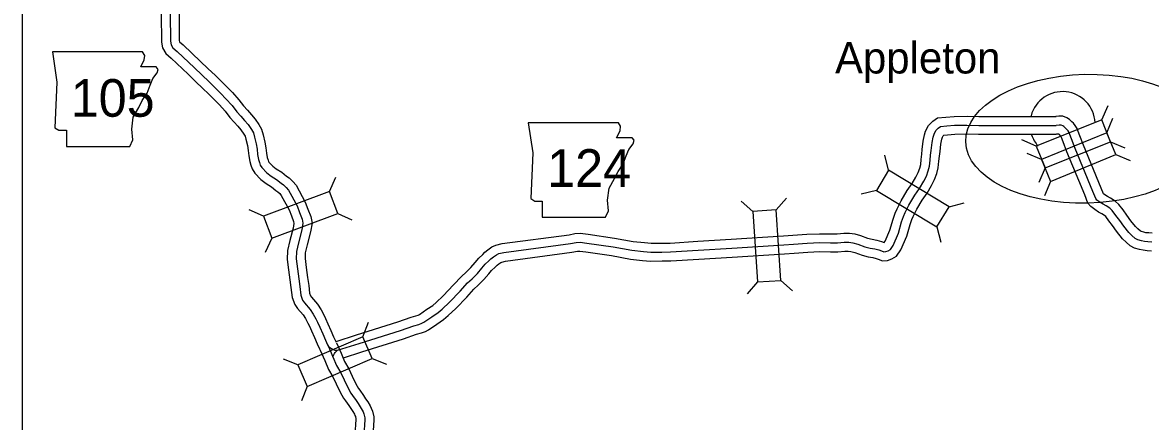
# Model space of a CAD drawing. Extents: x 1373862 to 1376999, y 1168398 to 1170455.
# Drawn here: x 1373884.5 to 1374264.4, y 1169970.4 to 1170104.6 of the extents above; entities that cross this region are included whole.
import ezdxf

# ---------------------------------------------------------------- set-up
doc = ezdxf.new("R2010")
doc.units = 0
for name, color, linetype in [('Level 10', 7, 'Continuous'), ('Level 20', 7, 'Continuous'), ('Level 21', 7, 'Continuous'), ('Level 24', 7, 'Continuous'), ('Level 59', 7, 'Continuous'), ('R_Draft', 7, 'Continuous')]:
    doc.layers.add(name, color=color, linetype=linetype)

msp = doc.modelspace()

# ---------------------------------------------------------------- linework, layer by layer
at = {"layer": 'Level 10'}
for points in [[(1373931.21, 1170107.44), (1373931.28, 1170098.02), (1373931.65, 1170096.06), (1373932.73, 1170094.16), (1373934.57, 1170092.63), (1373940.29, 1170087.18), (1373942.75, 1170084.8), (1373945.26, 1170082.45), (1373947.11, 1170080.6), (1373949.15, 1170078.58), (1373950.84, 1170076.89), (1373952.76, 1170074.79), (1373954.36, 1170072.67), (1373955.8, 1170071.13), (1373957.01, 1170069.73), (1373958.04, 1170068.46), (1373959.06, 1170067.02), (1373959.45, 1170066.35), (1373959.75, 1170065.33), (1373960.21, 1170063.23), (1373960.5, 1170061.59), (1373960.7, 1170059.8), (1373961.07, 1170057.85), (1373961.42, 1170056.59), (1373961.83, 1170055.32), (1373962.69, 1170053.92), (1373964.74, 1170051.8), (1373966.53, 1170050.41), (1373968.34, 1170049.29), (1373969.84, 1170048.13), (1373970.46, 1170047.68), (1373971.11, 1170047.06), (1373971.62, 1170046.45), (1373974.24, 1170041.63), (1373975.03, 1170039.6), (1373975.77, 1170037.64), (1373975.9, 1170037.02), (1373975.6, 1170035.44), (1373974.51, 1170031.24), (1373973.72, 1170027.87), (1373973.66, 1170024.86), (1373974.12, 1170021.37), (1373974.56, 1170018.01), (1373974.91, 1170015.39), (1373975.25, 1170012.11), (1373976.15, 1170009.73), (1373977.13, 1170008.42), (1373978.99, 1170006.28), (1373979.83, 1170004.96), (1373980.6, 1170003.46), (1373981.13, 1170002.43), (1373981.87, 1170000.82), (1373982.83, 1169998.61), (1373983.73, 1169996.51), (1373984.47, 1169994.8), (1373984.88, 1169994.07)], [(1373937.21, 1170107.48), (1373937.27, 1170098.6), (1373937.36, 1170098.16), (1373937.4, 1170098.08), (1373938.56, 1170097.12), (1373944.44, 1170091.5), (1373946.88, 1170089.15), (1373949.43, 1170086.76), (1373951.34, 1170084.85), (1373953.38, 1170082.84), (1373955.17, 1170081.04), (1373957.38, 1170078.63), (1373958.96, 1170076.53), (1373960.26, 1170075.14), (1373961.6, 1170073.59), (1373962.82, 1170072.1), (1373964.11, 1170070.27), (1373965.01, 1170068.73), (1373965.57, 1170066.81), (1373966.1, 1170064.4), (1373966.44, 1170062.45), (1373966.64, 1170060.68), (1373966.91, 1170059.21), (1373967.17, 1170058.32), (1373967.32, 1170057.84), (1373967.45, 1170057.62), (1373968.75, 1170056.29), (1373969.97, 1170055.34), (1373971.77, 1170054.22), (1373973.44, 1170052.93), (1373974.32, 1170052.3), (1373975.51, 1170051.16), (1373976.6, 1170049.84), (1373979.69, 1170044.17), (1373980.63, 1170041.75), (1373981.55, 1170039.31), (1373982.01, 1170037.06), (1373981.45, 1170034.13), (1373980.33, 1170029.8), (1373979.7, 1170027.12), (1373979.67, 1170025.2), (1373980.07, 1170022.15), (1373980.51, 1170018.8), (1373980.87, 1170016.1), (1373981.14, 1170013.51), (1373981.47, 1170012.64), (1373981.81, 1170012.18), (1373983.81, 1170009.88), (1373985.04, 1170007.96), (1373985.94, 1170006.21), (1373986.53, 1170005.06), (1373987.35, 1170003.26), (1373988.33, 1170000.99), (1373989.24, 1169998.89), (1373989.85, 1169997.46), (1373990.11, 1169997.01)], [(1373990.11, 1169997.31), (1373996.95, 1169999.5), (1374010.9, 1170003.85), (1374015.43, 1170005.43), (1374017.01, 1170005.86), (1374017.8, 1170006.15), (1374018.15, 1170006.33), (1374020.67, 1170008.1), (1374022.67, 1170009.42), (1374023.84, 1170010.44), (1374026.18, 1170012.6), (1374029.7, 1170016.29), (1374032.31, 1170019.19), (1374033.91, 1170020.58), (1374035.49, 1170022.18), (1374036.95, 1170023.88), (1374038.16, 1170025.34), (1374039.49, 1170026.53), (1374040.22, 1170027.3), (1374041.27, 1170028.16), (1374042.59, 1170029.09), (1374043.96, 1170029.72), (1374046.08, 1170030.19), (1374068.57, 1170033.21), (1374070.51, 1170033.58), (1374072.36, 1170033.76), (1374075.06, 1170033.36), (1374083.88, 1170032.09), (1374090.18, 1170030.96), (1374093.97, 1170030.53), (1374096.24, 1170030.32), (1374099.82, 1170030.38), (1374102.63, 1170030.41), (1374111.91, 1170030.99), (1374123.18, 1170031.65), (1374140.78, 1170032.79), (1374143.98, 1170033), (1374148.63, 1170033.35), (1374152.98, 1170033.55), (1374156.69, 1170033.49), (1374158.88, 1170033.48), (1374161.11, 1170033.67), (1374163.01, 1170033.74), (1374164.83, 1170033.45), (1374166.75, 1170032.89), (1374169.08, 1170032.03), (1374170.67, 1170031.66), (1374172.25, 1170031.33), (1374173.83, 1170030.95), (1374174.77, 1170030.59), (1374175.07, 1170031.05), (1374176.67, 1170034.72), (1374177.71, 1170038.38), (1374178.39, 1170040.47), (1374179.06, 1170041.93), (1374180.44, 1170044.66), (1374182.52, 1170048.12), (1374184.16, 1170050.43), (1374185.44, 1170052.6), (1374186.19, 1170054.11), (1374186.72, 1170055.63), (1374187.04, 1170056.78), (1374187.21, 1170058.56), (1374187.4, 1170060.34), (1374187.58, 1170061.91), (1374187.9, 1170064.68), (1374188.36, 1170066.76), (1374188.69, 1170068.1), (1374189.67, 1170070.01), (1374191.07, 1170071.44), (1374192.7, 1170072.49), (1374195.51, 1170072.79), (1374198.27, 1170073.04), (1374202.64, 1170073.1), (1374206.62, 1170072.99), (1374232.68, 1170073.01)], [(1374264.99, 1170033.69), (1374263.86, 1170033.79), (1374262.83, 1170033.89), (1374262.17, 1170034.02), (1374261.39, 1170034.25), (1374261.05, 1170034.45), (1374260.2, 1170035.17), (1374259.4, 1170035.93), (1374257.84, 1170037.92), (1374256.52, 1170039.79), (1374255.22, 1170041.53), (1374253.79, 1170043.42), (1374252.54, 1170044.54), (1374251.02, 1170045.48), (1374249.97, 1170046.04), (1374249.06, 1170046.61), (1374248.58, 1170046.96), (1374247.85, 1170048.87), (1374241.86, 1170063.37), (1374240.6, 1170066.52), (1374240.09, 1170067.99), (1374239.75, 1170068.91), (1374239.12, 1170069.96), (1374238.45, 1170070.71), (1374237.92, 1170071.21), (1374237.16, 1170071.94), (1374236.25, 1170072.56), (1374234.88, 1170073.07), (1374233.57, 1170073.05), (1374232.56, 1170073.01)], [(1373992.58, 1169991.8), (1373998.76, 1169993.77), (1374012.78, 1169998.15), (1374017.21, 1169999.69), (1374018.85, 1170000.14), (1374020.23, 1170000.65), (1374021.26, 1170001.19), (1374024.05, 1170003.14), (1374026.31, 1170004.64), (1374027.84, 1170005.97), (1374030.39, 1170008.32), (1374034.1, 1170012.21), (1374036.52, 1170014.9), (1374038.01, 1170016.19), (1374039.91, 1170018.12), (1374041.53, 1170020.01), (1374042.49, 1170021.16), (1374043.67, 1170022.23), (1374044.31, 1170022.9), (1374044.91, 1170023.39), (1374045.59, 1170023.86), (1374045.88, 1170024), (1374047.14, 1170024.28), (1374069.54, 1170027.29), (1374071.37, 1170027.64), (1374072.2, 1170027.72), (1374074.19, 1170027.43), (1374082.92, 1170026.17), (1374089.3, 1170025.02), (1374093.36, 1170024.56), (1374096.02, 1170024.31), (1374099.9, 1170024.38), (1374102.85, 1170024.41), (1374112.27, 1170025), (1374123.55, 1170025.66), (1374141.17, 1170026.8), (1374144.4, 1170027.02), (1374149, 1170027.36), (1374153.07, 1170027.55), (1374156.63, 1170027.49), (1374159.12, 1170027.48), (1374161.47, 1170027.68), (1374162.65, 1170027.72), (1374163.51, 1170027.59), (1374164.86, 1170027.19), (1374167.36, 1170026.27), (1374169.38, 1170025.8), (1374170.93, 1170025.48), (1374172.04, 1170025.21), (1374172.75, 1170024.94), (1374174.16, 1170024.45), (1374175.81, 1170024.53), (1374177.29, 1170025.03), (1374178.93, 1170026.02), (1374180.36, 1170028.16), (1374182.33, 1170032.7), (1374183.45, 1170036.62), (1374183.99, 1170038.28), (1374184.47, 1170039.33), (1374185.69, 1170041.75), (1374187.54, 1170044.83), (1374189.19, 1170047.16), (1374190.72, 1170049.74), (1374191.73, 1170051.79), (1374192.44, 1170053.82), (1374192.97, 1170055.66), (1374193.18, 1170057.97), (1374193.36, 1170059.68), (1374193.54, 1170061.21), (1374193.83, 1170063.69), (1374194.2, 1170065.4), (1374194.35, 1170065.99), (1374194.6, 1170066.47), (1374194.8, 1170066.68), (1374196.11, 1170066.82), (1374198.58, 1170067.05), (1374202.6, 1170067.1), (1374206.53, 1170066.99), (1374232.68, 1170067.01)], [(1374264.81, 1170027.69), (1374263.3, 1170027.82), (1374261.97, 1170027.95), (1374260.74, 1170028.19), (1374259.02, 1170028.7), (1374257.59, 1170029.51), (1374256.19, 1170030.71), (1374254.96, 1170031.87), (1374253.03, 1170034.34), (1374251.67, 1170036.26), (1374250.43, 1170037.92), (1374249.35, 1170039.34), (1374248.93, 1170039.72), (1374248.02, 1170040.28), (1374246.97, 1170040.84), (1374245.69, 1170041.64), (1374244.33, 1170042.65), (1374243.37, 1170043.8), (1374242.28, 1170046.65), (1374236.3, 1170061.12), (1374234.98, 1170064.41), (1374234.44, 1170065.96), (1374234.31, 1170066.32), (1374234.27, 1170066.37), (1374234.13, 1170066.53), (1374233.76, 1170066.89), (1374233.6, 1170067.04), (1374232.8, 1170067.01)], [(1373990.22, 1169996.78), (1373991.79, 1169993.32), (1373992.98, 1169990.58), (1373994.38, 1169988.12), (1373995.52, 1169985.59), (1373996.78, 1169982.98), (1373997.65, 1169981.45), (1373998.08, 1169980.84), (1373999.35, 1169979.09), (1374000.04, 1169978), (1374000.77, 1169976.93), (1374001.54, 1169975.63), (1374001.9, 1169974.88), (1374002.35, 1169973.86), (1374002.78, 1169971.89), (1374002.77, 1169970.84), (1374002.44, 1169965.54)], [(1373984.76, 1169994.3), (1373986.3, 1169990.9), (1373987.6, 1169987.89), (1373989.03, 1169985.4), (1373990.08, 1169983.06), (1373991.46, 1169980.2), (1373992.58, 1169978.21), (1373993.22, 1169977.33), (1373994.38, 1169975.72), (1373995.02, 1169974.72), (1373995.7, 1169973.71), (1373996.25, 1169972.79), (1373996.44, 1169972.39), (1373996.62, 1169971.99), (1373996.77, 1169971.28), (1373996.77, 1169971.05), (1373996.45, 1169965.88)]]:
    msp.add_lwpolyline(points, dxfattribs=at)
at = {"layer": 'Level 20'}
for p, q in [((1374248.04, 1170071.83), (1374250.13, 1170076.68)), ((1374249.74, 1170067.54), (1374251.76, 1170072.42)), ((1374225.97, 1170063.03), (1374221.12, 1170065.11)), ((1374250.98, 1170064.47), (1374255.83, 1170062.39)), ((1374176.22, 1170054.88), (1374174.94, 1170060)), ((1374227.78, 1170058.46), (1374222.91, 1170060.49)), ((1374252.77, 1170060.22), (1374257.64, 1170058.2)), ((1373987.86, 1170047.78), (1373990.04, 1170052.59)), ((1374228.91, 1170055.67), (1374226.82, 1170050.82)), ((1374230.81, 1170051.15), (1374228.79, 1170046.27)), ((1374138.39, 1170041.53), (1374141.87, 1170045.5)), ((1374172.14, 1170048.09), (1374167.02, 1170046.81)), ((1373965.61, 1170039.42), (1373960.81, 1170041.6)), ((1374130.48, 1170041.02), (1374126.52, 1170044.51)), ((1374196.58, 1170042.64), (1374201.71, 1170043.91)), ((1373990.64, 1170040.37), (1373995.45, 1170038.18)), ((1374192.5, 1170035.85), (1374193.78, 1170030.73)), ((1373968.4, 1170032.01), (1373966.22, 1170027.2)), ((1374132.02, 1170017.31), (1374128.53, 1170013.34)), ((1374139.92, 1170017.82), (1374143.89, 1170014.34)), ((1373999.08, 1169998.84), (1374001.02, 1170003.75)), ((1374002.22, 1169991.57), (1374007.13, 1169989.63)), ((1373977.27, 1169989.42), (1373972.36, 1169991.36)), ((1373980.41, 1169982.15), (1373978.47, 1169977.24))]:
    msp.add_line(p, q, dxfattribs=at)
for points in [[(1374248.04, 1170071.83), (1374225.97, 1170063.03), (1374228.91, 1170055.67), (1374250.98, 1170064.47)], [(1374249.74, 1170067.54), (1374227.78, 1170058.46), (1374230.81, 1170051.15), (1374252.77, 1170060.22)], [(1374172.14, 1170048.09), (1374192.5, 1170035.85), (1374196.58, 1170042.64), (1374176.22, 1170054.88)], [(1373987.86, 1170047.78), (1373965.61, 1170039.42), (1373968.4, 1170032.01), (1373990.64, 1170040.37)], [(1374130.48, 1170041.02), (1374132.02, 1170017.31), (1374139.92, 1170017.82), (1374138.39, 1170041.53)], [(1373999.08, 1169998.84), (1373977.27, 1169989.42), (1373980.41, 1169982.15), (1374002.22, 1169991.57)]]:
    msp.add_lwpolyline(points, close=True, dxfattribs=at)
at = {"layer": 'Level 21'}
for points in [[(1373894.52, 1170094.74), (1373896.04, 1170084.58), (1373895.36, 1170069.19), (1373896.72, 1170068.34), (1373899.25, 1170068.34), (1373899.25, 1170062.93), (1373920.57, 1170062.93), (1373921.59, 1170065.13), (1373921.25, 1170068.68), (1373921.75, 1170072.74), (1373923.62, 1170075.96), (1373924.8, 1170078.33), (1373926.49, 1170080.86), (1373927.51, 1170083.57), (1373928.35, 1170085.77), (1373929.88, 1170087.63), (1373930.21, 1170088.81), (1373929.54, 1170089.66), (1373924.29, 1170089.66), (1373925.48, 1170092.03), (1373925.65, 1170093.55), (1373924.94, 1170094.72)], [(1374054.83, 1170070.9), (1374056.35, 1170060.75), (1374055.68, 1170045.35), (1374057.03, 1170044.51), (1374059.57, 1170044.51), (1374059.57, 1170039.09), (1374080.88, 1170039.09), (1374081.9, 1170041.29), (1374081.56, 1170044.85), (1374082.07, 1170048.91), (1374083.93, 1170052.12), (1374085.11, 1170054.49), (1374086.8, 1170057.03), (1374087.82, 1170059.73), (1374088.67, 1170061.93), (1374090.19, 1170063.79), (1374090.53, 1170064.98), (1374089.85, 1170065.82), (1374084.6, 1170065.82), (1374085.79, 1170068.19), (1374085.96, 1170069.72), (1374085.26, 1170070.88)]]:
    msp.add_lwpolyline(points, close=True, dxfattribs=at)
at = {"layer": 'Level 24'}
for start, end in [(3.0493, 164.6743), (198.8091, 221.3437)]:
    msp.add_arc((1374234.81, 1170070.35), 11, start, end, dxfattribs=at)
at = {"layer": 'Level 59'}
for points in [[(1373934.21, 1170107.46), (1373934.27, 1170098.31), (1373934.5, 1170097.11), (1373935.06, 1170096.12), (1373936.57, 1170094.87), (1373942.37, 1170089.34), (1373944.82, 1170086.97), (1373947.35, 1170084.61), (1373949.23, 1170082.73), (1373951.27, 1170080.71), (1373953, 1170078.97), (1373955.07, 1170076.71), (1373956.66, 1170074.6), (1373958.03, 1170073.13), (1373959.3, 1170071.66), (1373960.43, 1170070.28), (1373961.59, 1170068.65), (1373962.23, 1170067.54), (1373962.66, 1170066.07), (1373963.15, 1170063.82), (1373963.47, 1170062.02), (1373963.67, 1170060.24), (1373963.99, 1170058.53), (1373964.29, 1170057.45), (1373964.57, 1170056.58), (1373965.07, 1170055.77), (1373966.75, 1170054.05), (1373968.25, 1170052.88), (1373970.05, 1170051.76), (1373971.64, 1170050.53), (1373972.39, 1170049.99), (1373973.31, 1170049.11), (1373974.11, 1170048.14), (1373976.96, 1170042.9), (1373977.83, 1170040.68), (1373978.66, 1170038.47), (1373978.95, 1170037.04), (1373978.52, 1170034.79), (1373977.42, 1170030.52), (1373976.71, 1170027.5), (1373976.66, 1170025.03), (1373977.1, 1170021.76), (1373977.53, 1170018.4), (1373977.89, 1170015.75), (1373978.2, 1170012.81), (1373978.81, 1170011.18), (1373979.47, 1170010.3), (1373981.4, 1170008.08), (1373982.43, 1170006.46), (1373983.27, 1170004.84), (1373983.83, 1170003.75), (1373984.61, 1170002.04), (1373985.58, 1169999.8), (1373986.49, 1169997.7), (1373987.16, 1169996.13), (1373987.49, 1169995.54)], [(1373989.05, 1169992.11), (1373989.56, 1169993.22), (1373989.83, 1169993.57), (1373990.56, 1169994.31), (1373997.86, 1169996.63), (1374011.84, 1170001), (1374016.32, 1170002.56), (1374017.93, 1170003), (1374019.02, 1170003.4), (1374019.71, 1170003.76), (1374022.36, 1170005.62), (1374024.49, 1170007.03), (1374025.84, 1170008.2), (1374028.29, 1170010.46), (1374031.9, 1170014.25), (1374034.41, 1170017.05), (1374035.96, 1170018.38), (1374037.7, 1170020.15), (1374039.24, 1170021.94), (1374040.33, 1170023.25), (1374041.58, 1170024.38), (1374042.26, 1170025.1), (1374043.09, 1170025.78), (1374044.09, 1170026.48), (1374044.92, 1170026.86), (1374046.61, 1170027.24), (1374069.05, 1170030.25), (1374070.94, 1170030.61), (1374072.28, 1170030.74), (1374074.62, 1170030.39), (1374083.4, 1170029.13), (1374089.74, 1170027.99), (1374093.67, 1170027.54), (1374096.13, 1170027.32), (1374099.86, 1170027.38), (1374102.74, 1170027.41), (1374112.09, 1170028), (1374123.36, 1170028.66), (1374140.98, 1170029.8), (1374144.19, 1170030.01), (1374148.81, 1170030.35), (1374153.03, 1170030.55), (1374156.66, 1170030.49), (1374159, 1170030.48), (1374161.29, 1170030.68), (1374162.83, 1170030.73), (1374164.17, 1170030.52), (1374165.8, 1170030.04), (1374168.22, 1170029.15), (1374170.03, 1170028.73), (1374171.59, 1170028.41), (1374172.94, 1170028.08), (1374173.78, 1170027.75), (1374174.59, 1170027.47), (1374175.25, 1170027.51), (1374176.02, 1170027.77), (1374176.81, 1170028.24), (1374177.72, 1170029.61), (1374179.5, 1170033.71), (1374180.58, 1170037.5), (1374181.19, 1170039.38), (1374181.76, 1170040.63), (1374183.07, 1170043.2), (1374185.03, 1170046.47), (1374186.68, 1170048.79), (1374188.08, 1170051.17), (1374188.96, 1170052.95), (1374189.58, 1170054.73), (1374190, 1170056.22), (1374190.2, 1170058.27), (1374190.38, 1170060.01), (1374190.56, 1170061.56), (1374190.87, 1170064.19), (1374191.28, 1170066.08), (1374191.52, 1170067.05), (1374192.13, 1170068.24), (1374192.97, 1170069.1), (1374193.72, 1170069.58), (1374195.81, 1170069.81), (1374198.42, 1170070.05), (1374202.62, 1170070.1), (1374206.58, 1170069.99), (1374232.68, 1170070.01)], [(1374264.9, 1170030.69), (1374263.58, 1170030.8), (1374262.4, 1170030.92), (1374261.45, 1170031.1), (1374260.21, 1170031.48), (1374259.32, 1170031.98), (1374258.2, 1170032.94), (1374257.18, 1170033.9), (1374255.43, 1170036.13), (1374254.1, 1170038.03), (1374252.82, 1170039.72), (1374251.57, 1170041.38), (1374250.74, 1170042.13), (1374249.52, 1170042.88), (1374248.47, 1170043.44), (1374247.38, 1170044.12), (1374246.4, 1170044.84), (1374245.99, 1170045.34), (1374245.06, 1170047.76), (1374239.08, 1170062.24), (1374237.79, 1170065.46), (1374237.26, 1170066.97), (1374237.03, 1170067.61), (1374236.7, 1170068.17), (1374236.29, 1170068.62), (1374235.84, 1170069.05), (1374235.27, 1170069.6), (1374234.86, 1170069.87), (1374234.36, 1170070.06), (1374233.66, 1170070.05), (1374232.68, 1170070.01)], [(1373987.49, 1169995.54), (1373989.05, 1169992.11), (1373990.29, 1169989.23), (1373991.7, 1169986.76), (1373992.8, 1169984.32), (1373994.12, 1169981.59), (1373995.12, 1169979.83), (1373995.65, 1169979.08), (1373996.87, 1169977.41), (1373997.53, 1169976.36), (1373998.23, 1169975.32), (1373998.9, 1169974.21), (1373999.17, 1169973.64), (1373999.48, 1169972.92), (1373999.77, 1169971.59), (1373999.77, 1169970.95), (1373999.45, 1169965.71)], [(1373987.49, 1169995.54), (1373988.52, 1169994.94), (1373989.13, 1169994.59), (1373989.72, 1169994.33), (1373990.56, 1169994.31)]]:
    msp.add_lwpolyline(points, dxfattribs=at)
at = {"layer": 'R_Draft'}
msp.add_lwpolyline([(1373884.49, 1170361.65), (1374614.47, 1170361.65), (1374614.47, 1169726), (1373884.49, 1169726)], close=True, dxfattribs=at)
msp.add_ellipse((1374242.83, 1170065.49), major_axis=(40.62, 1), ratio=0.533954, dxfattribs=at)

# ---------------------------------------------------------------- texts
at = {"layer": 'Level 21'}
for s, p in [('105', (1373900.7, 1170072.9)), ('124', (1374061.18, 1170049.31))]:
    msp.add_text(s, height=12.672, dxfattribs=at).set_placement(p)
at = {"layer": 'Level 24'}
msp.add_text('Appleton', height=10.56, dxfattribs=at).set_placement((1374158.17, 1170087.46))

doc.saveas('drawing.dxf')
